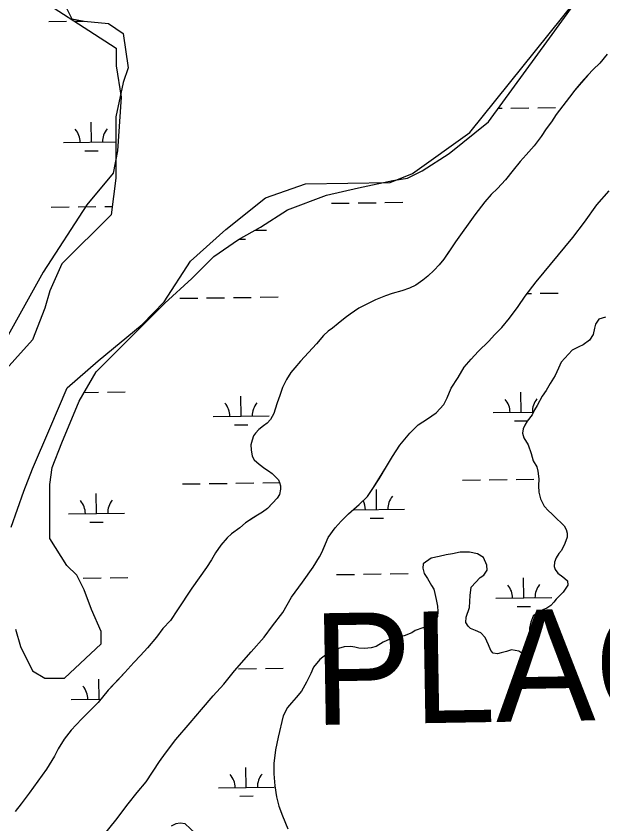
# Model space of a CAD drawing. Extents: x 3767014 to 3805179, y 361544 to 387384.
# Drawn here: x 3773937 to 3774988, y 374819 to 376266 of the extents above; entities that cross this region are included whole.
import ezdxf

# ---------------------------------------------------------------- set-up
doc = ezdxf.new("R2010")
doc.units = 0
for name, color, linetype in [('V-TOPO-GNAM-IDEN', 7, 'Continuous'), ('V-TOPO-SHOR', 7, 'Continuous'), ('V-WETL-SWMP', 7, 'Continuous')]:
    doc.layers.add(name, color=color, linetype=linetype)

msp = doc.modelspace()

# ---------------------------------------------------------------- linework, layer by layer
at = {"layer": 'V-TOPO-SHOR'}
for points in [[(3773995.157, 376287.085), (3774067.79, 376240.107), (3774116.212, 376208.788), (3774116.656, 376176.803), (3774125.43, 376120.94), (3774118.766, 376024.874), (3774111.326, 375984.781), (3774064.125, 375928.141), (3773985.829, 375807.086), (3773868.773, 375597.517)], [(3774750.139, 376057.638), (3774938.828, 376292.195)], [(3774995.857, 376197.911), (3774982.748, 376181.667), (3774970.875, 376170.489), (3774961.358, 376160.06), (3774949.853, 376146.922), (3774937.95, 376133.399), (3774928.799, 376121.011), (3774916.872, 376105.534), (3774904.938, 376089.666), (3774896.558, 376076.488), (3774887.016, 376064.105), (3774877.849, 376050.548), (3774865.51, 376033.512), (3774851.233, 376017.675), (3774840.518, 376005.307), (3774827.814, 375990.232), (3774813.906, 375972.826), (3774799.634, 375957.38), (3774788.159, 375946.587), (3774777.042, 375933.445), (3774759.151, 375910.229), (3774724.509, 375861.435), (3774713.749, 375845.553), (3774703.39, 375830.447), (3774695.442, 375820.387), (3774686.326, 375810.737), (3774674.849, 375799.942), (3774666.156, 375792.631), (3774653.143, 375783.812), (3774642.13, 375778.485), (3774628.386, 375773.584), (3774610.735, 375768.735), (3774598.957, 375764.589), (3774581.278, 375757.786), (3774562.002, 375748.267), (3774550.99, 375742.94), (3774535.602, 375731.807), (3774526.918, 375725.276), (3774514.28, 375715.28), (3774504.007, 375706.815), (3774496.516, 375701.835), (3774487.812, 375693.741), (3774475.108, 375678.664), (3774446.954, 375647.765), (3774436.634, 375635.785), (3774429.489, 375627.279), (3774421.901, 375614.872), (3774414.677, 375600.506), (3774409.797, 375586.108), (3774404.935, 375572.884), (3774401.269, 375561.598), (3774398.824, 375553.813), (3774392.823, 375543.34), (3774386.876, 375536.774), (3774380.562, 375532.166), (3774371.872, 375525.244), (3774366.314, 375518.674), (3774362.736, 375514.031), (3774359.898, 375506.251), (3774357.831, 375497.68), (3774358.106, 375488.687), (3774360.305, 375477.714), (3774363.736, 375471.025), (3774372.622, 375463.091), (3774383.075, 375455.53), (3774389.276, 375451.538), (3774395.852, 375446.371), (3774403.184, 375439.24)], [(3773928.19, 375350.41), (3773951.29, 375414.713), (3773966.728, 375454.917), (3773997.713, 375527.328), (3774028.698, 375599.738), (3774084.006, 375648.494), (3774163.08, 375713.575), (3774202.506, 375754.111), (3774249.484, 375826.744), (3774312.676, 375883.607), (3774383.865, 375940.58), (3774455.498, 375965.569), (3774607.428, 375967.679), (3774647.187, 375984.227), (3774750.139, 376057.638)], [(3774657.458, 375533.481), (3774674.024, 375544.601), (3774689.8, 375555.339), (3774703.679, 375570.404), (3774709.305, 375582.057), (3774716.565, 375599.162), (3774728.937, 375618.547), (3774740.121, 375636.774), (3774752.434, 375651.466), (3774765.123, 375665.374), (3774784.131, 375683.89), (3774794.045, 375694.705), (3774807.513, 375708.21), (3774821.412, 375724.838), (3774836.543, 375745.75), (3774849.29, 375763.957), (3774868.785, 375789.892), (3774934.716, 375869.166), (3774955.403, 375896.651), (3774977.699, 375927.633), (3774999.924, 375953.143)], [(3774993.047, 375726.501), (3774981.271, 375722.745), (3774975.291, 375713.832), (3774973.634, 375706.817), (3774971.142, 375695.512), (3774964.365, 375685.438), (3774952.916, 375676.988), (3774945.439, 375673.177), (3774933.245, 375667.473), (3774913.814, 375646.227), (3774908.975, 375634.953), (3774902.943, 375622.133), (3774894.155, 375607.782), (3774886.565, 375595.373), (3774879.782, 375584.906), (3774870.968, 375568.604), (3774866.171, 375560.457), (3774861.754, 375551.524), (3774853.007, 375540.303), (3774848.616, 375533.323), (3774845.401, 375526.72), (3774844.518, 375518.913), (3774846.754, 375510.674), (3774854.408, 375498.065), (3774860.066, 375482.355), (3774863.806, 375469.405), (3774869.915, 375458.379), (3774872.16, 375450.531), (3774873.548, 375437.223), (3774872.987, 375424.329), (3774874.011, 375412.979), (3774876.987, 375401.213), (3774883.461, 375388.228), (3774890.78, 375379.922), (3774896.957, 375373.978), (3774906.609, 375364.861), (3774913.173, 375358.52), (3774918.959, 375352.581), (3774922.389, 375345.89), (3774924.263, 375339.611), (3774924.556, 375332.179), (3774920.499, 375320.896), (3774914.08, 375308.469), (3774909.71, 375303.054), (3774904.526, 375295.305), (3774902.079, 375287.518), (3774901.2, 375280.102), (3774903.078, 375274.214), (3774907.686, 375267.898), (3774916.978, 375261.132), (3774924.716, 375254.775), (3774925.094, 375253.988), (3774925.78, 375246.552), (3774917.013, 375233.766), (3774910.676, 375227.596), (3774904.731, 375221.419), (3774900.752, 375215.998), (3774895.204, 375210.206), (3774888.101, 375205.217), (3774881.026, 375202.182), (3774872.381, 375198.778), (3774863.284, 375190.687), (3774859.237, 375180.186), (3774857.144, 375169.658), (3774857.777, 375158.314), (3774858.416, 375147.359), (3774860.611, 375135.995), (3774859.698, 375125.843), (3774853.371, 375120.452), (3774849.083, 375121.29), (3774841.327, 375126.082), (3774837.835, 375128.083), (3774824.576, 375130.602), (3774815.938, 375127.588), (3774806.13, 375124.981), (3774799.851, 375123.109), (3774791.663, 375124.778), (3774787.426, 375129.525), (3774783.254, 375139.353), (3774777.567, 375152.719), (3774769.856, 375161.027), (3774760.527, 375165.06), (3774751.59, 375169.086), (3774746.949, 375173.055), (3774743.128, 375179.752), (3774743.25, 375189.132), (3774749.734, 375206.638), (3774750.406, 375228.13), (3774752.557, 375242.958), (3774768.42, 375260.339), (3774775.115, 375264.163), (3774781.102, 375273.465), (3774780.434, 375282.074), (3774774.357, 375295.837), (3774763.892, 375302.62), (3774749.466, 375305.545), (3774733.045, 375305.368), (3774719.33, 375302.81), (3774707.965, 375300.615), (3774695.03, 375298.049)], [(3774095.568, 374800.285), (3774116.071, 374825.581), (3774138.269, 374854.923), (3774153.932, 374874.889), (3774169.98, 374894.302), (3774182.578, 374913.06), (3774194.302, 374930.652), (3774204.583, 374945.686), (3774223.122, 374970.15), (3774249.308, 374999.516), (3774269.556, 375023.488), (3774290.208, 375048.236), (3774309.638, 375069.091), (3774328.711, 375092.688), (3774345.381, 375112.015), (3774358.083, 375126.783), (3774381.803, 375152.975), (3774396.694, 375173.578), (3774414.987, 375197.263), (3774430.595, 375224.968), (3774450.497, 375252.071), (3774469.22, 375278.8), (3774480.799, 375297.334), (3774484.809, 375305.1), (3774490.054, 375317.542), (3774496.106, 375331.927), (3774508.838, 375348.96), (3774519.556, 375361.33), (3774532.628, 375374.449), (3774551.609, 375391.01), (3774566.649, 375405.276), (3774577.805, 375421.158), (3774587.394, 375437.061), (3774600.579, 375458.78), (3774611.372, 375477.011), (3774624.536, 375497.166), (3774642.411, 375518.823), (3774657.458, 375533.481)], [(3774403.184, 375439.24), (3774407.036, 375434.89), (3774409.324, 375430.563), (3774410.811, 375424.681), (3774411.12, 375418.422), (3774409.043, 375409.071), (3774405.05, 375402.478), (3774397.12, 375393.983), (3774387.609, 375383.946), (3774378.534, 375377.421), (3774369.865, 375372.064), (3774359.224, 375365.168), (3774348.183, 375357.885), (3774337.912, 375349.423), (3774323.306, 375338.28), (3774315.397, 375331.347), (3774303.891, 375318.209), (3774294.72, 375304.258), (3774287.13, 375291.852), (3774278.354, 375278.288), (3774265.214, 375259.7), (3774252.072, 375241.112), (3774226.552, 375202.362), (3774213.795, 375183.377), (3774200.315, 375168.703), (3774188.779, 375153.22), (3774172.897, 375134.276), (3774159.818, 375120.379), (3774148.317, 375107.632), (3774132.06, 375089.866), (3774118.584, 375075.583), (3774102.333, 375058.208), (3774084.065, 375036.167), (3774070.2, 375021.888), (3774055.155, 375007.235), (3774044.848, 374996.034), (3774035.732, 374986.382), (3774023.407, 374970.52), (3774012.633, 374953.465), (3774005.815, 374940.265), (3773991.44, 374917.002), (3773960.392, 374874.027), (3773946.068, 374854.673), (3773935.728, 374841.13)], [(3774695.03, 375298.049), (3774680.92, 375295.106), (3774666.711, 375284.737), (3774665.826, 375276.93), (3774668.439, 375267.513), (3774674.184, 375258.447), (3774681.448, 375245.841), (3774685.659, 375239.142), (3774687.516, 375231.69), (3774689.718, 375220.714), (3774691.909, 375208.959), (3774692.562, 375199.178), (3774692.05, 375189.802), (3774688.034, 375181.647), (3774681.704, 375175.865), (3774675.415, 375173.211), (3774665.988, 375169.815), (3774652.245, 375165.306), (3774645.936, 375161.087), (3774632.576, 375155.791), (3774620.424, 375153.212), (3774606.698, 375149.874), (3774594.895, 375144.164), (3774582.286, 375136.511), (3774573.264, 375134.285), (3774561.13, 375132.88), (3774550.972, 375133.404), (3774544.353, 375135.444), (3774536.937, 375136.322), (3774525.206, 375136.087), (3774514.612, 375133.097), (3774500.075, 375127.424), (3774481.516, 375113.203), (3774469.996, 375099.28), (3774465.157, 375088.008), (3774457.532, 375072.861), (3774448.326, 375056.563), (3774439.184, 375044.957), (3774430.853, 375035.684), (3774423.314, 375027.182), (3774415.689, 375012.035), (3774406.588, 374973.844), (3774401.992, 374951.232), (3774398.939, 374927.035), (3774398.693, 374908.273), (3774400.761, 374887.138), (3774403.629, 374867.164), (3774408.103, 374850.686), (3774414.518, 374833.012), (3774423.986, 374809.822)], [(3774257.747, 374802.226), (3774239.983, 374818.878), (3774231.009, 374820.169), (3774223.566, 374819.093), (3774215.299, 374814.51)]]:
    msp.add_lwpolyline(points, dxfattribs=at)
at = {"layer": 'V-WETL-SWMP'}
for p, q in [((3773995.624, 376256.329), (3774027.621, 376256.773)), ((3774043.62, 376256.996), (3774057.971, 376257.195)), ((3774801.084, 376101.001), (3774807.767, 376101.093)), ((3774823.765, 376101.316), (3774855.762, 376101.76)), ((3774871.761, 376101.982), (3774903.757, 376102.427)), ((3774072.043, 376040.126), (3774071.543, 376076.123)), ((3774022.047, 376039.432), (3774116.03, 376040.738)), ((3774060.258, 376024.53), (3774084.256, 376024.864)), ((3774598.095, 375931.991), (3774630.092, 375932.435)), ((3774000.245, 375923.686), (3774032.242, 375924.13)), ((3774048.24, 375924.353), (3774080.237, 375924.797)), ((3774096.236, 375925.019), (3774109.281, 375925.201)), ((3774502.105, 375930.657), (3774534.101, 375931.102)), ((3774550.1, 375931.324), (3774582.097, 375931.769)), ((3774364.858, 375882.316), (3774385.697, 375882.606)), ((3774336.384, 375866.488), (3774347.915, 375866.649)), ((3774230.536, 375760.368), (3774262.533, 375760.812)), ((3774278.531, 375761.035), (3774310.528, 375761.479)), ((3774326.526, 375761.701), (3774358.523, 375762.146)), ((3774374.522, 375762.368), (3774406.519, 375762.813)), ((3774853.093, 375769.016), (3774860.383, 375769.117)), ((3774876.381, 375769.34), (3774908.378, 375769.784)), ((3774059.336, 375591.8), (3774084.858, 375592.154)), ((3774100.857, 375592.376), (3774132.853, 375592.821)), ((3774340.322, 375549.268), (3774339.822, 375585.265)), ((3774842.182, 375556.24), (3774841.682, 375592.236)), ((3774792.187, 375555.545), (3774864.237, 375556.546)), ((3774290.327, 375548.574), (3774390.318, 375549.963)), ((3774328.538, 375533.672), (3774352.536, 375534.006)), ((3774830.397, 375540.644), (3774853.523, 375540.965)), ((3774235.157, 375427.725), (3774267.153, 375428.17)), ((3774283.152, 375428.392), (3774315.149, 375428.836)), ((3774331.147, 375429.058), (3774363.144, 375429.503)), ((3774379.143, 375429.725), (3774409.43, 375430.146)), ((3774737.016, 375434.696), (3774769.013, 375435.141)), ((3774785.011, 375435.363), (3774817.008, 375435.808)), ((3774833.007, 375436.03), (3774865.004, 375436.474)), ((3774583.144, 375381.812), (3774582.644, 375417.809)), ((3774081.284, 375374.841), (3774080.784, 375410.837)), ((3774540.387, 375381.218), (3774633.139, 375382.507)), ((3774031.289, 375374.146), (3774131.279, 375375.535)), ((3774069.5, 375359.244), (3774093.497, 375359.578)), ((3774571.359, 375366.216), (3774595.357, 375366.549)), ((3774559.341, 375266.038), (3774591.338, 375266.483)), ((3774607.337, 375266.705), (3774639.334, 375267.15)), ((3774057.482, 375259.067), (3774089.479, 375259.511)), ((3774105.477, 375259.734), (3774137.474, 375260.178)), ((3774511.346, 375265.372), (3774543.343, 375265.816)), ((3774846.803, 375223.597), (3774846.303, 375259.594)), ((3774796.808, 375222.903), (3774896.798, 375224.292)), ((3774835.018, 375208.001), (3774859.016, 375208.334)), ((3774335.768, 375096.416), (3774367.765, 375096.86)), ((3774383.763, 375097.082), (3774415.76, 375097.527)), ((3774085.905, 375042.198), (3774085.405, 375078.194)), ((3774035.91, 375041.503), (3774089.1, 375042.242)), ((3774074.121, 375026.602), (3774074.784, 375026.611)), ((3774349.564, 374883.983), (3774349.064, 374919.979)), ((3774299.569, 374883.288), (3774399.559, 374884.677)), ((3774337.779, 374868.386), (3774361.777, 374868.72))]:
    msp.add_line(p, q, dxfattribs=at)
for points in [[(3773936.025, 375167.538), (3773944.806, 375136.787), (3773966.758, 375092.858), (3773988.71, 375079.679), (3774023.832, 375079.679), (3774089.688, 375141.18), (3774089.688, 375163.145), (3774072.126, 375202.682), (3774058.955, 375237.826), (3774045.784, 375264.184), (3774028.223, 375281.756), (3773997.49, 375330.079), (3773997.49, 375426.724), (3774001.881, 375457.475), (3774019.442, 375501.405), (3774050.175, 375576.086), (3774080.907, 375628.802), (3774203.837, 375751.805), (3774252.131, 375795.735), (3774291.644, 375835.272), (3774335.547, 375866.023), (3774375.061, 375887.988), (3774423.354, 375918.739), (3774493.6, 375945.096), (3774550.675, 375958.275), (3774612.14, 375971.454), (3774638.482, 375975.847), (3774664.824, 375989.026), (3774713.118, 376019.777), (3774783.363, 376076.886), (3774893.122, 376226.247), (3774980.929, 376349.251)], [(3774028.223, 376278.963), (3774037.004, 376261.391), (3774058.955, 376256.998), (3774102.859, 376252.605), (3774129.201, 376235.033), (3774137.982, 376173.531), (3774129.201, 376147.174), (3774116.03, 376085.672), (3774116.03, 375975.847), (3774107.249, 375909.952), (3774019.442, 375822.093), (3773997.491, 375773.77), (3773988.71, 375743.019), (3773966.758, 375685.91), (3773760.412, 375457.475)], [(3774995.857, 376197.911), (3774982.747, 376181.667), (3774970.876, 376170.488), (3774961.359, 376160.06), (3774937.95, 376133.399), (3774928.799, 376121.012), (3774916.871, 376105.535), (3774904.938, 376089.667), (3774896.558, 376076.488), (3774887.016, 376064.106), (3774877.849, 376050.547), (3774865.51, 376033.512), (3774851.233, 376017.675), (3774840.518, 376005.308), (3774827.814, 375990.232), (3774813.907, 375972.826), (3774799.634, 375957.38), (3774788.159, 375946.587), (3774777.043, 375933.444), (3774759.152, 375910.228), (3774724.51, 375861.436), (3774703.39, 375830.446), (3774695.441, 375820.388), (3774686.326, 375810.736), (3774674.85, 375799.943), (3774666.156, 375792.631), (3774653.143, 375783.812), (3774642.13, 375778.485), (3774628.386, 375773.584), (3774610.735, 375768.734), (3774598.956, 375764.589), (3774581.279, 375757.786), (3774562.003, 375748.267), (3774550.99, 375742.94), (3774535.602, 375731.807), (3774526.918, 375725.277), (3774514.28, 375715.28), (3774504.007, 375706.816), (3774496.516, 375701.834), (3774487.812, 375693.74), (3774475.108, 375678.664), (3774446.954, 375647.766), (3774436.635, 375635.785), (3774429.489, 375627.28), (3774421.9, 375614.872), (3774414.677, 375600.506), (3774409.798, 375586.109), (3774404.935, 375572.884), (3774398.823, 375553.813), (3774392.823, 375543.339), (3774386.875, 375536.773), (3774380.561, 375532.166), (3774371.872, 375525.244), (3774366.314, 375518.673), (3774362.736, 375514.03), (3774359.898, 375506.25), (3774357.832, 375497.679), (3774358.105, 375488.686), (3774360.306, 375477.714), (3774363.736, 375471.025), (3774372.621, 375463.092), (3774383.075, 375455.529), (3774389.276, 375451.539), (3774395.853, 375446.372), (3774403.185, 375439.241), (3774407.037, 375434.891), (3774409.325, 375430.562), (3774410.811, 375424.68), (3774411.12, 375418.423), (3774409.043, 375409.07), (3774405.049, 375402.478), (3774387.609, 375383.946), (3774378.535, 375377.421), (3774369.866, 375372.063), (3774348.184, 375357.886), (3774337.912, 375349.422), (3774323.305, 375338.279), (3774315.397, 375331.347), (3774303.891, 375318.209), (3774294.719, 375304.259), (3774287.131, 375291.852), (3774278.355, 375278.288), (3774252.073, 375241.112), (3774226.552, 375202.362), (3774213.796, 375183.378), (3774200.316, 375168.703), (3774188.779, 375153.22), (3774172.897, 375134.277), (3774159.818, 375120.379), (3774148.316, 375107.632), (3774132.06, 375089.866), (3774102.332, 375058.207), (3774084.065, 375036.168), (3774070.199, 375021.889), (3774055.155, 375007.234), (3774044.847, 374996.035), (3774035.731, 374986.383), (3774023.407, 374970.52), (3774012.632, 374953.465), (3774005.814, 374940.265), (3773991.44, 374917.003)], [(3774095.569, 374800.285), (3774116.071, 374825.582), (3774138.269, 374854.923), (3774153.932, 374874.889), (3774169.98, 374894.303), (3774194.302, 374930.653), (3774204.584, 374945.686), (3774223.121, 374970.149), (3774249.307, 374999.516), (3774269.557, 375023.488), (3774290.209, 375048.236), (3774309.637, 375069.091), (3774328.71, 375092.687), (3774358.084, 375126.782), (3774381.804, 375152.975), (3774396.694, 375173.577), (3774414.987, 375197.262), (3774430.595, 375224.969), (3774450.496, 375252.072), (3774469.219, 375278.8), (3774480.799, 375297.335), (3774484.81, 375305.101), (3774496.106, 375331.926), (3774508.839, 375348.96), (3774519.556, 375361.329), (3774532.628, 375374.449), (3774551.609, 375391.009), (3774566.65, 375405.276), (3774577.804, 375421.158), (3774600.579, 375458.779), (3774611.372, 375477.011), (3774624.537, 375497.166), (3774642.412, 375518.823), (3774657.458, 375533.481), (3774674.023, 375544.601), (3774689.8, 375555.34), (3774703.679, 375570.404), (3774709.305, 375582.058), (3774716.565, 375599.163), (3774728.937, 375618.547), (3774740.122, 375636.773), (3774752.433, 375651.467), (3774765.124, 375665.374), (3774784.131, 375683.889), (3774794.045, 375694.705), (3774807.513, 375708.211), (3774821.413, 375724.838), (3774836.542, 375745.75), (3774849.29, 375763.956), (3774868.784, 375789.892), (3774934.715, 375869.167), (3774955.402, 375896.651), (3774977.699, 375927.632), (3774999.925, 375953.142)], [(3774993.048, 375726.5), (3774981.271, 375722.745), (3774975.29, 375713.832), (3774973.635, 375706.817), (3774971.141, 375695.513), (3774964.364, 375685.438), (3774952.917, 375676.988), (3774945.439, 375673.177), (3774933.246, 375667.473), (3774913.813, 375646.227), (3774908.974, 375634.953), (3774902.943, 375622.132), (3774894.155, 375607.783), (3774886.565, 375595.373), (3774879.782, 375584.907), (3774870.968, 375568.604)], [(3774870.968, 375568.604), (3774866.171, 375560.458), (3774861.754, 375551.524), (3774853.006, 375540.302), (3774848.615, 375533.323), (3774845.401, 375526.72), (3774844.517, 375518.913), (3774846.755, 375510.674), (3774854.408, 375498.065), (3774860.066, 375482.354), (3774863.806, 375469.405), (3774869.916, 375458.379), (3774872.159, 375450.531), (3774873.548, 375437.222), (3774872.988, 375424.329), (3774874.012, 375412.979), (3774876.986, 375401.213), (3774883.461, 375388.228), (3774890.78, 375379.922), (3774896.957, 375373.978), (3774906.61, 375364.86), (3774913.173, 375358.52), (3774918.959, 375352.58), (3774922.389, 375345.89), (3774924.262, 375339.61), (3774924.555, 375332.179), (3774920.498, 375320.896), (3774914.081, 375308.47), (3774909.71, 375303.055), (3774904.527, 375295.304), (3774902.079, 375287.518), (3774901.2, 375280.102), (3774903.078, 375274.214), (3774907.686, 375267.899), (3774916.979, 375261.131), (3774924.715, 375254.775), (3774925.095, 375253.989), (3774925.78, 375246.552), (3774917.012, 375233.767), (3774910.676, 375227.595), (3774904.732, 375221.418), (3774900.752, 375215.997), (3774895.203, 375210.206), (3774888.101, 375205.217), (3774881.025, 375202.183), (3774872.38, 375198.778), (3774863.283, 375190.687), (3774859.236, 375180.186), (3774857.144, 375169.658), (3774857.777, 375158.313), (3774858.416, 375147.359), (3774860.612, 375135.994), (3774859.697, 375125.842), (3774853.372, 375120.452), (3774849.083, 375121.29), (3774841.328, 375126.083), (3774837.835, 375128.083), (3774824.577, 375130.602), (3774815.938, 375127.588), (3774806.13, 375124.98), (3774799.851, 375123.108), (3774791.664, 375124.778), (3774787.426, 375129.525), (3774783.255, 375139.353), (3774777.566, 375152.718), (3774769.856, 375161.028), (3774760.527, 375165.06), (3774751.589, 375169.086), (3774746.95, 375173.056), (3774743.128, 375179.752), (3774743.251, 375189.132), (3774749.735, 375206.638), (3774750.407, 375228.13), (3774752.556, 375242.957), (3774768.42, 375260.34), (3774775.116, 375264.162), (3774781.102, 375273.465), (3774780.433, 375282.074), (3774774.358, 375295.836), (3774763.892, 375302.619), (3774749.466, 375305.544), (3774733.046, 375305.368), (3774719.33, 375302.811), (3774707.965, 375300.615), (3774695.031, 375298.048), (3774680.919, 375295.105), (3774666.71, 375284.736), (3774665.826, 375276.93), (3774668.439, 375267.513), (3774674.184, 375258.447), (3774681.447, 375245.842), (3774685.659, 375239.142), (3774687.516, 375231.69), (3774689.718, 375220.715), (3774691.91, 375208.959), (3774692.563, 375199.178), (3774692.05, 375189.802), (3774688.034, 375181.646), (3774681.703, 375175.865), (3774675.414, 375173.211), (3774665.987, 375169.816)], [(3774665.987, 375169.816), (3774652.246, 375165.305), (3774645.936, 375161.087), (3774632.576, 375155.79), (3774620.423, 375153.212), (3774606.698, 375149.874), (3774594.895, 375144.165), (3774582.286, 375136.511), (3774573.265, 375134.284), (3774561.129, 375132.879), (3774550.972, 375133.403), (3774544.353, 375135.444), (3774536.937, 375136.323), (3774525.206, 375136.086), (3774514.612, 375133.097), (3774500.074, 375127.424), (3774481.515, 375113.203), (3774469.996, 375099.281), (3774465.157, 375088.008), (3774457.531, 375072.862), (3774448.327, 375056.564), (3774439.184, 375044.956), (3774430.853, 375035.683), (3774423.314, 375027.182), (3774415.689, 375012.036), (3774406.588, 374973.845), (3774401.992, 374951.232), (3774398.939, 374927.035), (3774398.693, 374908.274), (3774400.762, 374887.138), (3774403.628, 374867.163), (3774408.103, 374850.686), (3774414.517, 374833.011), (3774423.986, 374809.823)], [(3773991.44, 374917.003), (3773960.392, 374874.027), (3773946.068, 374854.673), (3773935.729, 374841.129)], [(3774257.747, 374802.227), (3774239.983, 374818.878), (3774231.008, 374820.168), (3774223.567, 374819.093), (3774215.298, 374814.51)]]:
    msp.add_lwpolyline(points, dxfattribs=at)
for centre, start, end in [((3774016.798, 376039.834), 0.024037, 41.567696), ((3774127.274, 376041.369), 140.024034, 181.567693), ((3774285.078, 375548.976), 0.024037, 41.567696), ((3774395.553, 375550.511), 140.024034, 181.567693), ((3774786.938, 375555.947), 0.024037, 41.567696), ((3774897.413, 375557.482), 140.024034, 181.567693), ((3774026.04, 375374.548), 0.024037, 41.567696), ((3774136.515, 375376.083), 140.024034, 181.567693), ((3774527.899, 375381.52), 0.024037, 27.965793), ((3774638.375, 375383.054), 140.024034, 181.567693), ((3774791.558, 375223.304), 0.024037, 41.567696), ((3774902.034, 375224.839), 140.024034, 181.567693), ((3774030.661, 375041.905), 0.024037, 41.567696), ((3774294.32, 374883.69), 0.024037, 41.567696), ((3774404.795, 374885.225), 140.024034, 181.567693)]:
    msp.add_arc(centre, 35.246, start, end, dxfattribs=at)

# ---------------------------------------------------------------- texts
at = {"layer": 'V-TOPO-GNAM-IDEN'}
msp.add_text('PLAQUEMINES', height=200, rotation=0.967029, dxfattribs=at).set_placement((3774470.222, 374995.77))

doc.saveas('drawing.dxf')
